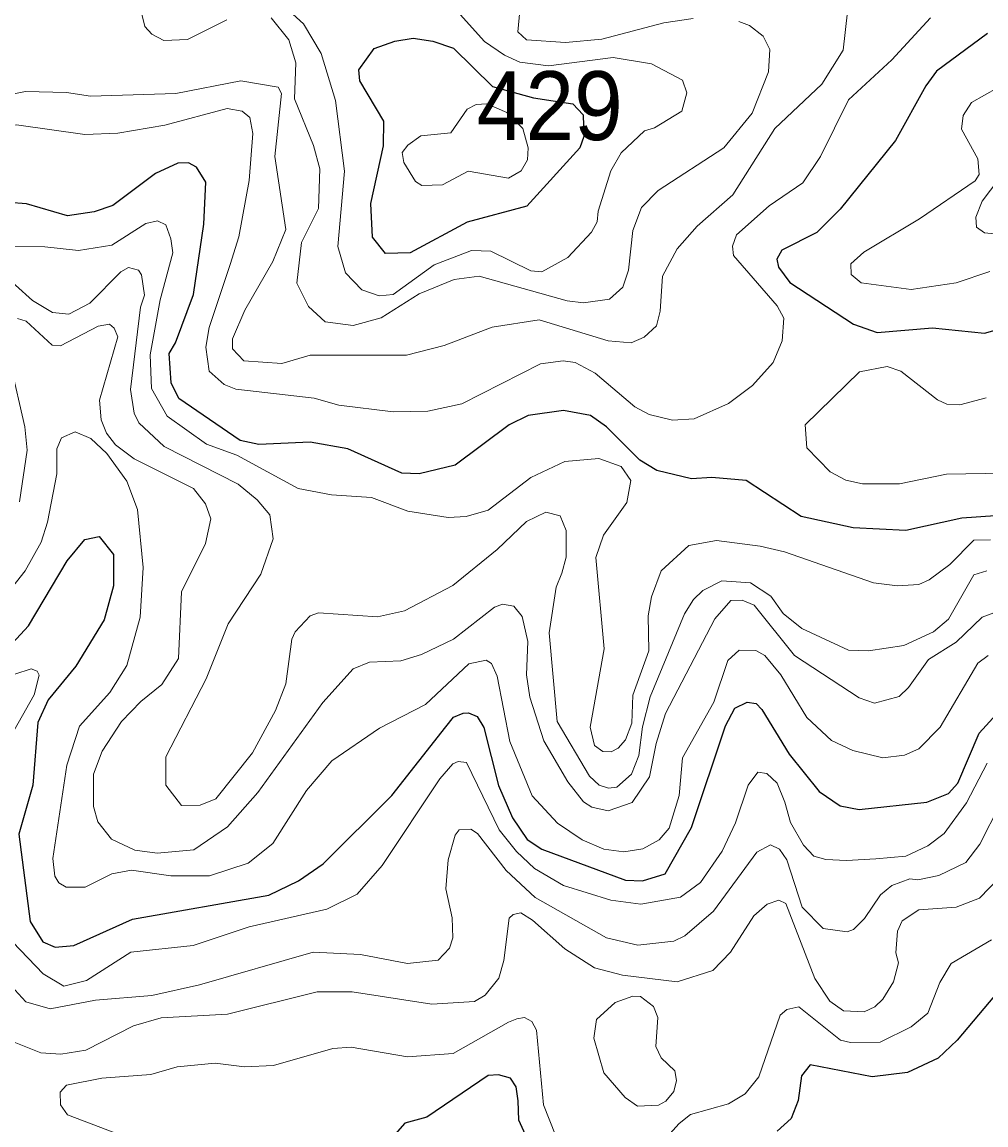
# Model space of a CAD drawing. Extents: x 673.6 to 698.9, y 7012 to 7040.1.
# Drawn here: x 687.255 to 688.374, y 7013.035 to 7014.316 of the extents above; entities that cross this region are included whole.
import ezdxf

# ---------------------------------------------------------------- set-up
doc = ezdxf.new("R2010")
doc.units = 0
doc.header["$LTSCALE"] = 0.032
doc.layers.add('1', color=7, linetype='Continuous', lineweight=25)
doc.layers.add('2', color=7, linetype='Continuous', lineweight=13)
doc.layers.add('21', color=7, linetype='Continuous')

msp = doc.modelspace()

# ---------------------------------------------------------------- linework, layer by layer
at = {"layer": '1'}
msp.add_lwpolyline([(687.8944, 7014.2215), (687.9063, 7014.2089), (687.9073, 7014.1836), (687.9024, 7014.1705), (687.8408, 7014.1027), (687.7716, 7014.0839), (687.7054, 7014.0486), (687.6769, 7014.0476), (687.6615, 7014.0665), (687.6598, 7014.1057), (687.6745, 7014.1727), (687.6747, 7014.2013), (687.6471, 7014.2481), (687.6459, 7014.261), (687.6636, 7014.2859), (687.6877, 7014.2943), (687.7087, 7014.2976), (687.7318, 7014.2944), (687.7558, 7014.2863), (687.8012, 7014.2418), (687.8485, 7014.2286)], close=True, dxfattribs=at)
for points in [[(688.376, 7014.3031), (688.317, 7014.2595), (688.3044, 7014.2425), (688.2693, 7014.179), (688.2049, 7014.099), (688.178, 7014.0721), (688.1371, 7014.0515), (688.1315, 7014.0409), (688.1333, 7014.0316), (688.1463, 7014.0141), (688.2206, 7013.9655), (688.2481, 7013.9558), (688.3122, 7013.9614), (688.3726, 7013.9551), (688.3852, 7013.9586)], [(688.3849, 7013.743), (688.3461, 7013.7401), (688.2814, 7013.7257), (688.2202, 7013.7289), (688.1595, 7013.7422), (688.0957, 7013.7838), (688.0558, 7013.7873), (688.0324, 7013.7857), (687.9918, 7013.7956), (687.9721, 7013.8076), (687.9334, 7013.8464), (687.9148, 7013.8593), (687.8837, 7013.8653), (687.8423, 7013.8595), (687.8205, 7013.8487), (687.7575, 7013.8016), (687.716, 7013.7915), (687.6956, 7013.7924), (687.6328, 7013.8206), (687.5891, 7013.8283), (687.5294, 7013.8258), (687.5078, 7013.8306), (687.4365, 7013.8792), (687.4279, 7013.8975), (687.4256, 7013.9315), (687.4329, 7013.944), (687.4535, 7014.0001), (687.4658, 7014.0819), (687.4682, 7014.1305), (687.4573, 7014.148), (687.4478, 7014.1529), (687.4354, 7014.1525), (687.4097, 7014.1404), (687.3598, 7014.1033), (687.3384, 7014.0962), (687.3073, 7014.0914), (687.2595, 7014.1054), (687.239, 7014.1069)], [(687.22, 7013.5701), (687.2621, 7013.6153), (687.307, 7013.6908), (687.3274, 7013.7153), (687.3441, 7013.7188), (687.3606, 7013.6981), (687.3606, 7013.6616), (687.3499, 7013.6222), (687.317, 7013.5684), (687.2848, 7013.5292), (687.2729, 7013.5029), (687.267, 7013.4302), (687.2509, 7013.3733), (687.2639, 7013.2717), (687.2787, 7013.2481), (687.293, 7013.2418), (687.3146, 7013.2438), (687.3829, 7013.2743), (687.5411, 7013.3024), (687.5757, 7013.3188), (687.6042, 7013.3385), (687.6842, 7013.418), (687.7467, 7013.4977), (687.7558, 7013.5091), (687.7671, 7013.5138), (687.773, 7013.514), (687.7833, 7013.5099), (687.7911, 7013.4971), (687.8079, 7013.4295), (687.8242, 7013.3919), (687.8412, 7013.3669), (687.8584, 7013.3556), (687.9556, 7013.3198), (687.9753, 7013.3189), (688.0016, 7013.3272), (688.0322, 7013.3809), (688.0716, 7013.4988), (688.0824, 7013.5193), (688.097, 7013.5265), (688.1072, 7013.5248), (688.1138, 7013.5181), (688.1457, 7013.4659), (688.1804, 7013.4227), (688.2049, 7013.4059), (688.2272, 7013.4019), (688.3057, 7013.4102), (688.3309, 7013.4205), (688.3416, 7013.4325), (688.3666, 7013.4906), (688.3866, 7013.5127)], [(688.4152, 7013.2221), (688.3409, 7013.1339), (688.3188, 7013.113), (688.2831, 7013.0964), (688.242, 7013.0913), (688.1701, 7013.105), (688.1602, 7013.0925), (688.1561, 7013.0637), (688.1482, 7013.0428), (688.1317, 7013.0282)], [(687.8532, 7012.9934), (687.8317, 7013.0409), (687.8308, 7013.0635), (687.8287, 7013.0795), (687.822, 7013.0895), (687.8079, 7013.0936), (687.7959, 7013.0926), (687.7247, 7013.0445), (687.6991, 7013.0375), (687.688, 7013.0245)]]:
    msp.add_lwpolyline(points, dxfattribs=at)
at = {"layer": '2'}
for points in [[(688.034, 7014.3207), (688.0001, 7014.3156), (687.928, 7014.2968), (687.8857, 7014.2926), (687.8407, 7014.296), (687.8306, 7014.3053), (687.8357, 7014.3583)], [(687.7567, 7014.333), (687.7917, 7014.294), (687.8148, 7014.2781), (687.8328, 7014.27), (687.866, 7014.2656), (687.9413, 7014.2755), (687.9858, 7014.2678), (688.0219, 7014.2491), (688.027, 7014.2344), (688.021, 7014.2128), (687.9892, 7014.1936), (687.9778, 7014.1901), (687.9506, 7014.1645), (687.9387, 7014.1437), (687.9238, 7014.0968), (687.9227, 7014.0843), (687.9161, 7014.0724), (687.8885, 7014.0431), (687.8583, 7014.0265), (687.8457, 7014.0275), (687.799, 7014.0502), (687.7766, 7014.051), (687.7334, 7014.0344), (687.6857, 7014.0001), (687.6692, 7013.9985), (687.6491, 7014.0055), (687.6301, 7014.0252), (687.6212, 7014.0557), (687.6293, 7014.1431), (687.6187, 7014.2253), (687.602, 7014.2798), (687.5815, 7014.3143), (687.5478, 7014.3454)], [(687.1884, 7014.2219), (687.2585, 7014.2359), (687.306, 7014.2345), (687.3341, 7014.2303), (687.433, 7014.2336), (687.5088, 7014.2484), (687.552, 7014.2408), (687.5561, 7014.2335), (687.5481, 7014.1604), (687.5611, 7014.0755), (687.5457, 7014.0382), (687.5135, 7013.982), (687.4991, 7013.9487), (687.499, 7013.937), (687.5123, 7013.9229), (687.5562, 7013.9197), (687.5891, 7013.9294), (687.7013, 7013.9296), (687.7449, 7013.9409), (687.8008, 7013.9622), (687.8552, 7013.9705), (687.9353, 7013.9461), (687.962, 7013.9439), (687.9773, 7013.9504), (687.9917, 7013.9635), (687.996, 7013.9808), (687.9987, 7014.0214), (688.0155, 7014.053), (688.0389, 7014.0793), (688.0803, 7014.1157), (688.129, 7014.193), (688.1835, 7014.2444), (688.2084, 7014.2837), (688.2136, 7014.3285)], [(688.3097, 7014.3213), (688.2649, 7014.2725), (688.2148, 7014.2263), (688.182, 7014.1602), (688.1616, 7014.1298), (688.1226, 7014.1031), (688.0846, 7014.0695), (688.0798, 7014.0562), (688.081, 7014.0454), (688.1316, 7013.9867), (688.1396, 7013.9724), (688.1377, 7013.9462), (688.1272, 7013.9212), (688.103, 7013.8944), (688.0752, 7013.8733), (688.0355, 7013.8554), (688.0103, 7013.8539), (687.9832, 7013.8606), (687.9663, 7013.8694), (687.9202, 7013.9088), (687.8972, 7013.9209), (687.8833, 7013.9228), (687.857, 7013.9196), (687.7654, 7013.8729), (687.7259, 7013.8646), (687.6858, 7013.8638), (687.6224, 7013.8716), (687.5937, 7013.8794), (687.5028, 7013.8899), (687.4892, 7013.8956), (687.4719, 7013.9111), (687.468, 7013.9387), (687.4719, 7013.9615), (687.4963, 7014.035), (687.5063, 7014.067), (687.5182, 7014.1324), (687.5225, 7014.1872), (687.5192, 7014.2056), (687.5103, 7014.2131), (687.4928, 7014.2161), (687.4202, 7014.1966), (687.3659, 7014.1874), (687.3275, 7014.1859)], [(687.3937, 7014.3256), (687.3971, 7014.3115), (687.4054, 7014.3024), (687.4194, 7014.295), (687.4468, 7014.2962), (687.4924, 7014.3191)], [(687.5438, 7014.3213), (687.5644, 7014.2959), (687.5727, 7014.2693), (687.5711, 7014.2273), (687.5931, 7014.173), (687.6006, 7014.1461), (687.5988, 7014.1001), (687.5793, 7014.0605), (687.5739, 7014.0132), (687.5874, 7013.9862), (687.6067, 7013.9681), (687.639, 7013.964), (687.6718, 7013.9729), (687.7157, 7014.0009), (687.7567, 7014.0173), (687.7856, 7014.0213), (687.8879, 7013.9928), (687.9068, 7013.9903), (687.9371, 7013.9947), (687.9524, 7014.0086), (687.959, 7014.0284), (687.964, 7014.0743), (687.974, 7014.1012), (687.9936, 7014.1208), (688.0697, 7014.1703), (688.1026, 7014.2108), (688.1217, 7014.2588), (688.1232, 7014.2848), (688.1156, 7014.3002), (688.0995, 7014.3124), (688.0871, 7014.3173)], [(688.3877, 7014.24), (688.3576, 7014.2229), (688.3477, 7014.2079), (688.3459, 7014.1919), (688.3648, 7014.1576), (688.3665, 7014.1394), (688.3619, 7014.1322), (688.2972, 7014.0878), (688.2324, 7014.0491), (688.2172, 7014.0355), (688.2179, 7014.0232), (688.2295, 7014.0135), (688.2873, 7014.0059), (688.3398, 7014.0136), (688.3788, 7014.0267)], [(687.3275, 7014.1859), (687.2481, 7014.1972), (687.2094, 7014.194), (687.1697, 7014.1808), (687.1445, 7014.176), (687.064, 7014.1792)], [(688.3999, 7014.0691), (688.3726, 7014.0717), (688.3633, 7014.0783), (688.3626, 7014.09), (688.3699, 7014.1086), (688.4172, 7014.1707)], [(688.3796, 7013.7149), (688.3601, 7013.7145), (688.3322, 7013.6865), (688.3083, 7013.6686), (688.2962, 7013.6633), (688.2716, 7013.6616), (688.2436, 7013.6652), (688.1401, 7013.7009), (688.1121, 7013.7078), (688.0612, 7013.7141), (688.0291, 7013.7083), (687.997, 7013.6791), (687.9858, 7013.6487), (687.982, 7013.6268), (687.9827, 7013.586), (687.9642, 7013.5346), (687.963, 7013.502), (687.9556, 7013.4825), (687.9471, 7013.4732), (687.9389, 7013.4689), (687.9292, 7013.4693), (687.9194, 7013.4762), (687.9146, 7013.4973), (687.9309, 7013.5884), (687.9212, 7013.6944), (687.93, 7013.7204), (687.957, 7013.7582), (687.9619, 7013.7839), (687.9506, 7013.8002), (687.9244, 7013.8094), (687.8849, 7013.8062), (687.8455, 7013.7873), (687.7962, 7013.7495), (687.7703, 7013.7422), (687.7494, 7013.7408), (687.7028, 7013.7482), (687.6606, 7013.7642), (687.6142, 7013.7672), (687.5751, 7013.7747), (687.5039, 7013.8135), (687.4686, 7013.8263), (687.4232, 7013.8587), (687.4049, 7013.8908), (687.4035, 7013.9298), (687.415, 7013.9939), (687.4298, 7014.0483), (687.4274, 7014.0646), (687.4214, 7014.081), (687.4118, 7014.0855), (687.3985, 7014.0823), (687.3587, 7014.0575), (687.32, 7014.0511), (687.2809, 7014.0552), (687.2289, 7014.0558)], [(687.2266, 7014.0288), (687.2668, 7013.9931), (687.2897, 7013.979), (687.309, 7013.9773), (687.3333, 7013.9899), (687.3694, 7014.0264), (687.3783, 7014.0313), (687.3899, 7014.0281), (687.3934, 7014.023), (687.3968, 7013.9993), (687.392, 7013.9853), (687.3804, 7013.8895), (687.3846, 7013.8623), (687.3901, 7013.8509), (687.4195, 7013.8236), (687.5056, 7013.7797), (687.5277, 7013.7616), (687.5423, 7013.7441), (687.5464, 7013.7162), (687.5318, 7013.675), (687.494, 7013.6176), (687.4685, 7013.5534), (687.4216, 7013.4628), (687.4215, 7013.4301), (687.4399, 7013.4066), (687.4613, 7013.4069), (687.4798, 7013.4143), (687.5223, 7013.4674), (687.5488, 7013.5169)], [(688.3836, 7013.6304), (688.3701, 7013.6253), (688.3396, 7013.5963), (688.3074, 7013.5761), (688.2843, 7013.5433), (688.2734, 7013.5331), (688.2448, 7013.5253), (688.2271, 7013.5316), (688.1518, 7013.5805), (688.1051, 7013.6392), (688.0912, 7013.6451), (688.0781, 7013.6445), (688.0592, 7013.6233), (688.0022, 7013.5133), (687.9911, 7013.4783), (687.9836, 7013.4398), (687.9632, 7013.4098), (687.9356, 7013.4003), (687.9163, 7013.4044), (687.9066, 7013.4107), (687.8886, 7013.4338), (687.8607, 7013.4817), (687.8446, 7013.5321), (687.8406, 7013.5581), (687.8422, 7013.5971), (687.8354, 7013.6261), (687.8258, 7013.638), (687.8127, 7013.6401), (687.8034, 7013.6367), (687.7558, 7013.5996), (687.7186, 7013.5817), (687.6947, 7013.5745), (687.6581, 7013.5728), (687.639, 7013.5651), (687.6039, 7013.5259), (687.5283, 7013.4217), (687.4932, 7013.3816), (687.4542, 7013.3551), (687.4114, 7013.3509), (687.3856, 7013.3546), (687.3585, 7013.3673), (687.3426, 7013.3873), (687.3377, 7013.4052), (687.3377, 7013.443), (687.3477, 7013.4696), (687.37, 7013.5041), (687.3925, 7013.5274), (687.417, 7013.5471), (687.4361, 7013.5771), (687.4396, 7013.6547), (687.4675, 7013.7109), (687.4738, 7013.7395), (687.4675, 7013.7569), (687.4538, 7013.7747), (687.3847, 7013.8091), (687.363, 7013.8254), (687.3525, 7013.839), (687.3463, 7013.8543), (687.3443, 7013.8772), (687.3656, 7013.9508), (687.3615, 7013.9611), (687.356, 7013.9654), (687.343, 7013.9632), (687.2993, 7013.9403), (687.2896, 7013.941), (687.2594, 7013.9692), (687.2493, 7013.9723)], [(687.2409, 7013.9189), (687.2578, 7013.8464), (687.2604, 7013.819), (687.2515, 7013.7593)], [(688.3744, 7013.8798), (688.3439, 7013.872), (688.3289, 7013.8728), (688.3182, 7013.8776), (688.2754, 7013.9108), (688.2597, 7013.9163), (688.2274, 7013.9102), (688.1644, 7013.8485), (688.1661, 7013.822), (688.1932, 7013.7941), (688.2114, 7013.7844), (688.231, 7013.78), (688.2737, 7013.7799), (688.3284, 7013.7914), (688.3958, 7013.7923)], [(687.2336, 7013.6479), (687.2581, 7013.6792), (687.2767, 7013.7122), (687.2842, 7013.7355), (687.2949, 7013.7915), (687.295, 7013.8206), (687.3003, 7013.8334), (687.3163, 7013.8406), (687.3345, 7013.8329), (687.353, 7013.8155), (687.3763, 7013.7832), (687.3886, 7013.7503), (687.3952, 7013.6829), (687.3918, 7013.6251), (687.3762, 7013.5692), (687.3566, 7013.5375), (687.3211, 7013.4985), (687.3065, 7013.4532), (687.2901, 7013.345), (687.2924, 7013.3242), (687.2974, 7013.3166), (687.3056, 7013.3115), (687.3279, 7013.3116), (687.3587, 7013.327), (687.3817, 7013.3312), (687.4273, 7013.3247), (687.4724, 7013.3247), (687.5171, 7013.3396), (687.546, 7013.3622), (687.585, 7013.424), (687.6143, 7013.4583), (687.6696, 7013.4964), (687.7233, 7013.5239), (687.7734, 7013.571), (687.7938, 7013.5752), (687.7999, 7013.5715), (687.8063, 7013.5567), (687.821, 7013.4809), (687.8473, 7013.4176), (687.8766, 7013.386), (687.9052, 7013.3664), (687.9305, 7013.3556), (687.9536, 7013.3527), (687.9757, 7013.356), (687.9947, 7013.3664), (688.0064, 7013.3799), (688.0179, 7013.418), (688.0218, 7013.4618), (688.0582, 7013.5265), (688.0745, 7013.5748)], [(687.599, 7013.6303), (687.6675, 7013.6255), (687.6989, 7013.6326), (687.7549, 7013.6618), (687.8063, 7013.7037), (687.8406, 7013.7363), (687.8631, 7013.747), (687.8798, 7013.7428), (687.8866, 7013.7257), (687.8866, 7013.6948), (687.8817, 7013.6762), (687.8751, 7013.6599), (687.8669, 7013.607), (687.8762, 7013.5041), (687.9136, 7013.4403), (687.9248, 7013.4301), (687.9359, 7013.4266), (687.9455, 7013.4278), (687.9626, 7013.4427), (687.9712, 7013.4644), (687.9754, 7013.4976), (687.9843, 7013.5325), (688.024, 7013.629), (688.0346, 7013.6459), (688.0454, 7013.6562), (688.0674, 7013.6673), (688.1009, 7013.6652), (688.1243, 7013.6496), (688.1389, 7013.6294), (688.1603, 7013.6119), (688.2147, 7013.587), (688.2379, 7013.586), (688.2791, 7013.5924), (688.3133, 7013.6083), (688.3309, 7013.6227), (688.3604, 7013.6745), (688.3753, 7013.6789)], [(687.5488, 7013.5169), (687.561, 7013.5477), (687.568, 7013.5998), (687.5719, 7013.6081), (687.5892, 7013.6269), (687.599, 7013.6303)], [(688.0745, 7013.5748), (688.0877, 7013.5868), (688.1071, 7013.5866), (688.1176, 7013.5807), (688.1362, 7013.5583), (688.1662, 7013.5085)], [(688.1662, 7013.5085), (688.1948, 7013.482), (688.2196, 7013.4704), (688.2544, 7013.4619), (688.2797, 7013.465), (688.2964, 7013.4724), (688.3212, 7013.4975), (688.3649, 7013.5717), (688.3768, 7013.5806)], [(687.2315, 7013.469), (687.2686, 7013.5351), (687.2743, 7013.5577), (687.272, 7013.5626), (687.2652, 7013.5653), (687.246, 7013.559)], [(688.3757, 7013.4556), (688.3516, 7013.4096), (688.3259, 7013.3737), (688.3068, 7013.3594), (688.2814, 7013.3477), (688.2465, 7013.3443), (688.2123, 7013.3427), (688.1883, 7013.3437), (688.1743, 7013.3477), (688.1624, 7013.3604), (688.1472, 7013.3868), (688.1405, 7013.4101), (688.1318, 7013.4325), (688.1199, 7013.4437), (688.1094, 7013.4453), (688.098, 7013.4302), (688.0833, 7013.3861), (688.0677, 7013.3533), (688.0426, 7013.3171), (688.0194, 7013.2999), (687.9733, 7013.2918), (687.9387, 7013.2965), (687.8834, 7013.3135), (687.8499, 7013.3334), (687.8288, 7013.3528), (687.8086, 7013.3783), (687.7707, 7013.4565), (687.761, 7013.4576), (687.7549, 7013.455), (687.7399, 7013.4374), (687.6729, 7013.3368), (687.6437, 7013.3036), (687.6085, 7013.286), (687.5184, 7013.2654), (687.4532, 7013.2439), (687.3808, 7013.2359), (687.3295, 7013.203), (687.303, 7013.1964), (687.279, 7013.2108), (687.235, 7013.257)], [(687.2418, 7013.1971), (687.2588, 7013.1785), (687.287, 7013.1702), (687.3397, 7013.1801), (687.4054, 7013.1858), (687.4606, 7013.1981), (687.5928, 7013.236), (687.6476, 7013.2335), (687.7022, 7013.2228), (687.7379, 7013.2269), (687.7511, 7013.2405), (687.7551, 7013.2527), (687.7541, 7013.2761), (687.747, 7013.3095), (687.7494, 7013.3431), (687.7575, 7013.3718), (687.7624, 7013.3781), (687.776, 7013.3788), (687.7838, 7013.3738), (687.817, 7013.331), (687.8506, 7013.2996), (687.9335, 7013.2527), (687.9699, 7013.2442), (688.0118, 7013.2489), (688.0246, 7013.2549), (688.0578, 7013.2838), (688.1082, 7013.3523), (688.124, 7013.3607), (688.1345, 7013.3558), (688.1429, 7013.3431), (688.1608, 7013.2882), (688.1851, 7013.2635), (688.2132, 7013.2598), (688.2206, 7013.2625), (688.2332, 7013.2751), (688.2517, 7013.3025), (688.2649, 7013.3133), (688.2859, 7013.3213), (688.295, 7013.3199), (688.3195, 7013.3249), (688.3509, 7013.3402), (688.3671, 7013.3613), (688.391, 7013.4081)], [(688.3903, 7013.3231), (688.3668, 7013.2986), (688.3399, 7013.2885), (688.2962, 7013.2853), (688.277, 7013.2723), (688.2717, 7013.2605), (688.2696, 7013.2354), (688.2729, 7013.2236), (688.267, 7013.2015), (688.2545, 7013.1814), (688.2452, 7013.1724), (688.2327, 7013.1667), (688.2088, 7013.1677), (688.1929, 7013.1793), (688.1756, 7013.2054), (688.1419, 7013.2925), (688.1335, 7013.2965), (688.12, 7013.2917), (688.1048, 7013.2783), (688.0774, 7013.2361), (688.057, 7013.2148), (688.0154, 7013.2014), (687.9519, 7013.2094), (687.9197, 7013.2177), (687.8849, 7013.2399), (687.8474, 7013.2731), (687.8338, 7013.2816), (687.825, 7013.2798), (687.8204, 7013.2756), (687.8143, 7013.2264), (687.8084, 7013.2059), (687.7924, 7013.1861), (687.7801, 7013.1786), (687.7306, 7013.1755), (687.6381, 7013.1899), (687.5973, 7013.1898), (687.493, 7013.1639), (687.4161, 7013.1597), (687.3838, 7013.1504), (687.3287, 7013.1223), (687.2994, 7013.1176), (687.2764, 7013.119), (687.2394, 7013.1337)], [(688.2515, 7013.1315), (688.2873, 7013.1493), (688.3069, 7013.1653), (688.3209, 7013.2008), (688.3339, 7013.2228), (688.3806, 7013.2502)], [(688.1353, 7013.1628), (688.143, 7013.1693), (688.1568, 7013.1725), (688.2053, 7013.1338), (688.217, 7013.1311), (688.2515, 7013.1315)], [(687.3623, 7013.0262), (687.3073, 7013.0471), (687.2991, 7013.0588), (687.2986, 7013.0735), (687.306, 7013.0817), (687.3472, 7013.0896), (687.4041, 7013.0939), (687.4347, 7013.1027), (687.4787, 7013.1069), (687.5128, 7013.1028), (687.5468, 7013.1043), (687.6157, 7013.1243), (687.6368, 7013.1257), (687.7022, 7013.1143), (687.7555, 7013.1184), (687.8196, 7013.1547), (687.8295, 7013.1584), (687.8383, 7013.1603), (687.8466, 7013.1554), (687.8522, 7013.1456), (687.8603, 7013.0588), (687.8742, 7013.0233)], [(687.9791, 7012.994), (688.018, 7013.037), (688.0311, 7013.0475), (688.0753, 7013.0599), (688.0945, 7013.0716), (688.1105, 7013.0912), (688.1353, 7013.1628)]]:
    msp.add_lwpolyline(points, dxfattribs=at)
for points in [[(687.8364, 7014.1927), (687.8423, 7014.1702), (687.8417, 7014.1565), (687.8345, 7014.1437), (687.8197, 7014.1351), (687.7727, 7014.1431), (687.7431, 7014.1275), (687.719, 7014.1267), (687.7117, 7014.1314), (687.6981, 7014.1533), (687.696, 7014.1648), (687.7026, 7014.1736), (687.7176, 7014.1842), (687.7528, 7014.1877), (687.7717, 7014.2153), (687.7822, 7014.2209), (687.7945, 7014.2215), (687.8177, 7014.2113)], [(687.9186, 7013.136), (687.9217, 7013.1578), (687.9437, 7013.1776), (687.9642, 7013.1849), (687.973, 7013.1847), (687.9881, 7013.1728), (687.9933, 7013.1602), (687.9908, 7013.1264), (687.997, 7013.1133), (688.0127, 7013.0981), (688.0149, 7013.0869), (688.0117, 7013.074), (688.0026, 7013.0629), (687.9939, 7013.0584), (687.9695, 7013.0571), (687.955, 7013.0672), (687.9304, 7013.0959)]]:
    msp.add_lwpolyline(points, close=True, dxfattribs=at)

# ---------------------------------------------------------------- texts
at = {"layer": '21', "width": 0.95}
msp.add_text('429', height=0.08, dxfattribs=at).set_placement((687.7828, 7014.1794))

doc.saveas('drawing.dxf')
